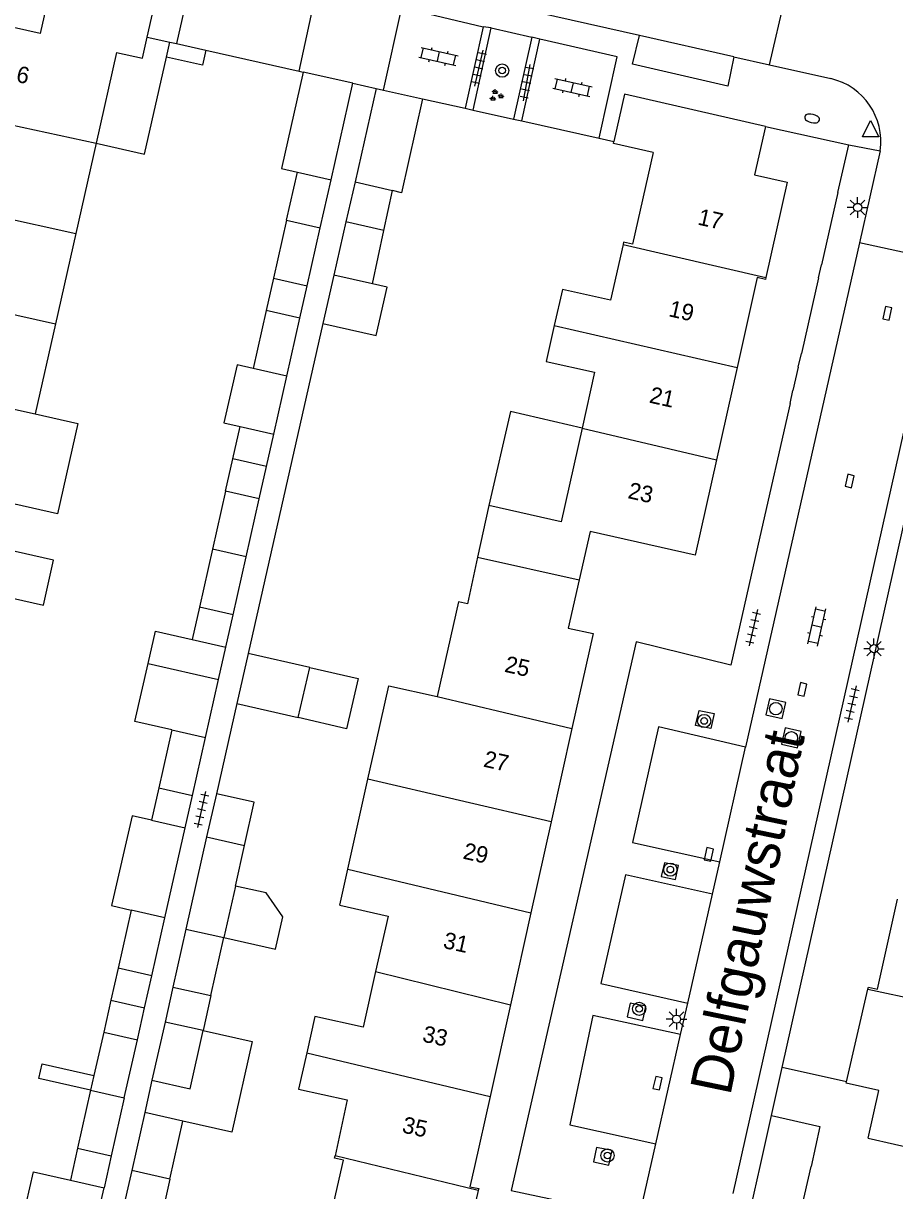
# Model space of a CAD drawing. Extents: x 128999 to 131010, y 395498 to 399007.
# Drawn here: x 129173.8 to 129226.5, y 398498.5 to 398569.2 of the extents above; entities that cross this region are included whole.
import ezdxf

# ---------------------------------------------------------------- set-up
doc = ezdxf.new("R2010")
doc.units = 0
for name, color, linetype in [('gg-afsc-erfafscheiding', 7, 'Continuous'), ('gg-afsc-muur', 7, 'Continuous'), ('gg-anno-huisnummerreeks BGT', 7, 'Continuous'), ('gg-anno-openbare ruimte label', 7, 'Continuous'), ('gg-bbg-bijgebouw', 7, 'Continuous'), ('gg-bbg-gedigitaliseerde bebouwing', 7, 'Continuous'), ('gg-bbg-gedigitaliseerde bijgebouw', 7, 'Continuous'), ('gg-bbg-hoofdgebouw', 7, 'Continuous'), ('gg-bbg-luifel en loopbrug', 7, 'Continuous'), ('gg-bbg-tussenscheiding', 7, 'Continuous'), ('gg-knt-verharding', 7, 'Continuous'), ('gg-knt-verharding nz', 7, 'Continuous'), ('gt-grn-weggrens', 7, 'Continuous'), ('gt-symb-boom', 7, 'Continuous'), ('gt-symb-brandkraan', 7, 'Continuous'), ('gt-symb-groenvak', 7, 'Continuous'), ('gt-symb-klinker verharding', 7, 'Continuous'), ('gt-symb-kolk', 7, 'Continuous'), ('gt-symb-lichtmast', 7, 'Continuous'), ('gt-symb-rioolschacht', 7, 'Continuous'), ('gt-symb-tegel verharding', 7, 'Continuous'), ('gt-symb-waterafsluiter', 7, 'Continuous')]:
    doc.layers.add(name, color=color, linetype=linetype)

# ---------------------------------------------------------------- blocks, each defined once
blk = doc.blocks.new('gt0-LMAST')
at = {"layer": 'gt-symb-lichtmast'}
for p, q in [((-0.182, 0.173), (-0.447, 0.438)), ((-0.005, 0.246), (-0.005, 0.621)), ((0.172, 0.173), (0.437, 0.438)), ((-0.255, -0.004), (-0.63, -0.004)), ((-0.182, -0.181), (-0.447, -0.446)), ((-0.005, -0.254), (-0.005, -0.629)), ((0.437, -0.446), (0.172, -0.181)), ((0.245, -0.004), (0.62, -0.004))]:
    blk.add_line(p, q, dxfattribs=at)
blk.add_circle((-0.005, -0.004), 0.25, dxfattribs=at)
blk = doc.blocks.new('gt0-WAFSL')
at = {"layer": 'gt-symb-waterafsluiter'}
for p, q in [((-0.5, -0.333), (0, 0.667)), ((0, 0.667), (0.5, -0.333)), ((0.5, -0.333), (-0.5, -0.333))]:
    blk.add_line(p, q, dxfattribs=at)
blk = doc.blocks.new('gt0-BR')
at = {"layer": 'gt-symb-brandkraan'}
for centre, radius, start, end in [((-0.244, 0), 0.206, 107.56694, 252.43307), ((0.599, -2.664), 3, 106.89205, 107.56694), ((0, -0.691), 0.938, 73.10799, 106.89205), ((-0.599, -2.664), 3, 72.43309, 73.10799), ((0.244, 0), 0.206, 287.56695, 72.43309), ((0.599, 2.664), 3, 252.43307, 253.10797), ((0, 0.691), 0.938, 253.10797, 286.89206), ((-0.599, 2.664), 3, 286.89206, 287.56695)]:
    blk.add_arc(centre, radius, start, end, dxfattribs=at)
blk = doc.blocks.new('gt0-TEG1')
at = {"layer": 'gt-symb-tegel verharding'}
for p, q in [((-1.125, 0), (1.125, 0)), ((-0.9, -0.25), (-0.9, 0.25)), ((-0.45, -0.25), (-0.45, 0.25)), ((0, -0.25), (0, 0.25)), ((0.45, -0.25), (0.45, 0.25)), ((0.9, -0.25), (0.9, 0.25))]:
    blk.add_line(p, q, dxfattribs=at)
blk = doc.blocks.new('gt0-GRVAK')
at = {"layer": 'gt-symb-groenvak'}
for p, q in [((-0.11, 0.189), (-0.228, 0.24)), ((-0.182, 0.153), (0.088, 0.153)), ((-0.091, 0.211), (-0.156, 0.322)), ((-0.047, 0.214), (-0.047, 0.393)), ((-0.004, 0.211), (0.061, 0.322)), ((0.015, 0.189), (0.133, 0.24)), ((0.262, -0.052), (0.197, 0.059)), ((0.305, -0.049), (0.305, 0.13)), ((0.349, -0.052), (0.414, 0.059)), ((-0.245, -0.228), (-0.363, -0.177)), ((-0.318, -0.264), (-0.047, -0.264)), ((-0.226, -0.206), (-0.291, -0.095)), ((-0.183, -0.203), (-0.183, -0.024)), ((-0.139, -0.206), (-0.074, -0.095)), ((-0.12, -0.228), (-0.002, -0.177)), ((0.243, -0.074), (0.125, -0.023)), ((0.17, -0.11), (0.441, -0.11)), ((0.368, -0.074), (0.486, -0.023))]:
    blk.add_line(p, q, dxfattribs=at)
blk = doc.blocks.new('gt0-BOOM')
at = {"layer": 'gt-symb-boom'}
for radius in [0.4, 0.2]:
    blk.add_circle((0, 0), radius, dxfattribs=at)
blk = doc.blocks.new('gt0-KL1')
at = {"layer": 'gt-symb-klinker verharding'}
for p, q in [((-1.15, 0.3), (1.15, 0.3)), ((-1, -0.3), (-1, 0.3)), ((-0.5, 0.3), (-0.5, 0.45)), ((0, -0.3), (0, 0.3)), ((0.5, 0.3), (0.5, 0.45)), ((1, -0.3), (1, 0.3)), ((-1.15, -0.3), (1.15, -0.3)), ((-0.5, -0.45), (-0.5, -0.3)), ((0.5, -0.45), (0.5, -0.3))]:
    blk.add_line(p, q, dxfattribs=at)
blk = doc.blocks.new('gt0-KOLK')
at = {"layer": 'gt-symb-kolk'}
blk.add_lwpolyline([(0, 0), (0.375, 0), (0.375, 0.4), (-0.375, 0.4), (-0.375, 0), (0, 0)], dxfattribs=at)
blk = doc.blocks.new('gt0-RS')
at = {"layer": 'gt-symb-rioolschacht'}
blk.add_lwpolyline([(-0.5, -0.5), (0.5, -0.5), (0.5, 0.5), (-0.5, 0.5)], close=True, dxfattribs=at)
blk.add_circle((0, 0), 0.375, dxfattribs=at)

msp = doc.modelspace()

# ---------------------------------------------------------------- linework, layer by layer
at = {"layer": 'gg-afsc-erfafscheiding'}
for p, q in [((129191.917, 398551.054), (129187.397, 398531.065)), ((129186.701, 398528.04), (129185.463, 398522.576))]:
    msp.add_line(p, q, dxfattribs=at)
at = {"layer": 'gg-afsc-muur'}
for p, q in [((129184.819, 398567.604), (129190.478, 398566.332)), ((129190.478, 398566.332), (129190.71, 398566.28)), ((129197.95, 398564.66), (129200.532, 398564.083)), ((129200.532, 398564.083), (129201.016, 398563.975)), ((129201.016, 398563.975), (129203.464, 398563.428)), ((129203.464, 398563.428), (129203.954, 398563.318)), ((129203.954, 398563.318), (129208.652, 398562.268)), ((129218.71, 398562.99), (129223.755, 398561.863)), ((129208.652, 398562.268), (129209.533, 398562.07)), ((129223.102, 398558.986), (129222.106, 398554.597)), ((129221.93, 398553.818), (129220.89, 398549.234)), ((129220.702, 398548.405), (129220.381, 398546.991)), ((129220.204, 398546.211), (129218.372, 398538.136)), ((129219.087, 398503.086), (129219.735, 398505.999)), ((129223.623, 398505.138), (129219.735, 398505.999))]:
    msp.add_line(p, q, dxfattribs=at)
at = {"layer": 'gg-bbg-bijgebouw'}
for p, q in [((129193.73, 398565.6), (129190.71, 398566.28)), ((129192.413, 398559.754), (129193.73, 398565.6)), ((129195.14, 398565.29), (129195.589, 398565.189)), ((129195.589, 398565.189), (129197.95, 398564.66)), ((129190.372, 398560.212), (129192.413, 398559.754)), ((129189.718, 398557.303), (129188.926, 398553.791)), ((129190.965, 398553.329), (129191.756, 398556.841)), ((129188.485, 398551.833), (129187.694, 398548.321)), ((129189.732, 398547.858), (129190.523, 398551.37)), ((129188.941, 398544.346), (129189.732, 398547.858)), ((129186.019, 398540.892), (129185.228, 398537.38)), ((129187.267, 398536.915), (129188.058, 398540.427)), ((129185.228, 398537.38), (129184.437, 398533.868)), ((129186.476, 398533.403), (129187.267, 398536.915)), ((129184.801, 398525.973), (129185.592, 398529.485)), ((129182.763, 398526.441), (129181.972, 398522.929)), ((129184.01, 398522.461), (129184.801, 398525.973)), ((129182.343, 398515.062), (129183.568, 398520.501)), ((129180.304, 398515.528), (129179.513, 398512.016)), ((129181.552, 398511.55), (129182.343, 398515.062)), ((129178.639, 398508.137), (129178.045, 398505.503)), ((129179.887, 398504.163), (129180.678, 398507.675)), ((129178.045, 398505.503), (129177.847, 398504.625)), ((129177.847, 398504.625), (129177.056, 398501.113)), ((129179.887, 398504.163), (129179.096, 398500.651)), ((129218.392, 398500), (129219.087, 398503.086))]:
    msp.add_line(p, q, dxfattribs=at)
for points in [[(129190.71, 398566.28), (129189.4, 398560.43), (129190.372, 398560.212)], [(129197.95, 398564.66), (129196.68, 398558.97), (129196.13, 398559.1)], [(129219.087, 398503.086), (129222.015, 398502.431), (129221.472, 398500)], [(129221.617, 398490.334), (129217.664, 398496.77), (129218.392, 398500)], [(129221.853, 398489.95), (129224.421, 398491.501), (129220.882, 398497.362), (129221.472, 398500)]]:
    msp.add_lwpolyline(points, dxfattribs=at)
at = {"layer": 'gg-bbg-gedigitaliseerde bebouwing'}
for p, q in [((129179.42, 398567.47), (129178.181, 398561.967)), ((129178.181, 398561.967), (129176.95, 398556.504)), ((129176.95, 398556.504), (129175.72, 398551.041)), ((129175.72, 398551.041), (129174.489, 398545.578)), ((129200.12, 398534.2), (129198.83, 398528.46)), ((129194.639, 398523.452), (129195.16, 398525.78)), ((129193.419, 398518.01), (129194.639, 398523.452)), ((129192.93, 398515.82), (129193.419, 398518.01)), ((129224.94, 398501.71), (129231.557, 398500.209))]:
    msp.add_line(p, q, dxfattribs=at)
for points in [[(129174.489, 398545.578), (129177.068, 398544.997), (129175.838, 398539.534), (129173.259, 398540.115)], [(129172.029, 398534.652), (129174.989, 398533.986), (129175.604, 398536.717), (129172.644, 398537.384), (129173.259, 398540.115)], [(129195.16, 398525.78), (129195.91, 398529.116), (129198.83, 398528.46)]]:
    msp.add_lwpolyline(points, dxfattribs=at)
at = {"layer": 'gg-bbg-gedigitaliseerde bijgebouw'}
for p, q in [((129195.14, 398565.29), (129193.859, 398559.631)), ((129193.859, 398559.631), (129196.13, 398559.1)), ((129189.718, 398557.303), (129191.756, 398556.841)), ((129193.308, 398557.198), (129192.579, 398553.98)), ((129195.607, 398556.676), (129193.308, 398557.198)), ((129194.91, 398553.45), (129195.607, 398556.676)), ((129188.926, 398553.791), (129190.965, 398553.329)), ((129192.579, 398553.98), (129191.917, 398551.054)), ((129190.523, 398551.37), (129188.485, 398551.833)), ((129186.902, 398544.809), (129188.941, 398544.346)), ((129188.058, 398540.427), (129186.019, 398540.892)), ((129186.476, 398533.403), (129184.437, 398533.868)), ((129181.327, 398530.464), (129185.592, 398529.485)), ((129187.397, 398531.065), (129186.701, 398528.04)), ((129191.115, 398530.218), (129187.397, 398531.065)), ((129190.418, 398527.185), (129191.115, 398530.218)), ((129186.701, 398528.04), (129190.418, 398527.185)), ((129181.972, 398522.929), (129184.01, 398522.461)), ((129185.463, 398522.576), (129184.874, 398519.959)), ((129181.53, 398520.97), (129183.568, 398520.501)), ((129184.874, 398519.959), (129183.619, 398514.375)), ((129186.618, 398516.983), (129187.166, 398519.431)), ((129183.619, 398514.375), (129182.829, 398510.863)), ((129185.131, 398510.347), (129185.918, 398513.86)), ((129181.552, 398511.55), (129179.513, 398512.016)), ((129182.829, 398510.863), (129185.131, 398510.347)), ((129182.351, 398508.738), (129181.561, 398505.226)), ((129184.659, 398508.241), (129182.351, 398508.738)), ((129178.639, 398508.137), (129180.678, 398507.675)), ((129181.124, 398503.28), (129180.334, 398499.768)), ((129183.429, 398502.752), (129181.124, 398503.28)), ((129182.642, 398499.239), (129183.429, 398502.752)), ((129177.056, 398501.113), (129179.096, 398500.651)), ((129182.642, 398499.239), (129180.334, 398499.768))]:
    msp.add_line(p, q, dxfattribs=at)
for points in [[(129191.917, 398551.054), (129195.139, 398550.325), (129195.801, 398553.248), (129194.91, 398553.45)], [(129187.694, 398548.321), (129186.719, 398548.543), (129185.921, 398545.032), (129186.902, 398544.809)], [(129182.763, 398526.441), (129180.521, 398526.956), (129181.327, 398530.464)], [(129187.166, 398519.431), (129187.756, 398522.066), (129185.463, 398522.576)], [(129181.53, 398520.97), (129180.36, 398521.237), (129179.117, 398515.799), (129180.304, 398515.528)], [(129181.561, 398505.226), (129183.867, 398504.707), (129184.659, 398508.241)]]:
    msp.add_lwpolyline(points, dxfattribs=at)
at = {"layer": 'gg-bbg-hoofdgebouw'}
for p, q in [((129216.999, 398548.387), (129215.743, 398542.791)), ((129201.97, 398540.02), (129201.283, 398536.903)), ((129206.989, 398526.52), (129205.735, 398520.879)), ((129205.735, 398520.879), (129204.508, 398515.363)), ((129204.508, 398515.363), (129203.269, 398509.789)), ((129223.623, 398505.138), (129224.92, 398510.74)), ((129203.269, 398509.789), (129202.033, 398504.232))]:
    msp.add_line(p, q, dxfattribs=at)
for points in [[(129175.71, 398572.74), (129174.8, 398568.621), (129170.11, 398569.66), (129168.834, 398564.006)], [(129181.28, 398568.4), (129181.94, 398571.33), (129175.71, 398572.74)], [(129179.42, 398567.47), (129180.99, 398567.11), (129181.28, 398568.4)], [(129218.71, 398562.99), (129210.181, 398564.949), (129209.533, 398562.07)], [(129218.71, 398562.99), (129218.04, 398560.06), (129220.03, 398559.61), (129218.738, 398553.847)], [(129211.904, 398561.412), (129209.506, 398561.948), (129209.533, 398562.07)], [(129211.904, 398561.412), (129210.66, 398555.85), (129210.12, 398555.97), (129210.091, 398555.84)], [(129210.091, 398555.84), (129209.33, 398552.46), (129206.42, 398553.11), (129205.926, 398550.931)], [(129218.738, 398553.847), (129218.71, 398553.72), (129218.22, 398553.83), (129216.999, 398548.387)], [(129205.926, 398550.931), (129205.431, 398548.75), (129208.36, 398548.1), (129207.609, 398544.72)], [(129207.609, 398544.72), (129206.35, 398539.05), (129201.97, 398540.02)], [(129215.743, 398542.791), (129214.45, 398537.03), (129208.09, 398538.46), (129207.43, 398535.53)], [(129201.283, 398536.903), (129200.66, 398534.08), (129200.12, 398534.2)], [(129207.43, 398535.53), (129206.77, 398532.6), (129208.27, 398532.28), (129206.989, 398526.52)], [(129192.93, 398515.82), (129195.86, 398515.16), (129195.105, 398511.801)], [(129224.92, 398510.74), (129224.95, 398510.87), (129225.49, 398510.75), (129226.705, 398516.199)], [(129195.105, 398511.801), (129194.35, 398508.44), (129191.43, 398509.09), (129190.935, 398506.889)], [(129190.935, 398506.889), (129190.44, 398504.69), (129193.39, 398504.04), (129192.648, 398500.64)], [(129224.94, 398501.71), (129225.58, 398504.6), (129223.6, 398505.04), (129223.623, 398505.138)], [(129202.033, 398504.232), (129201.092, 398500), (129200.82, 398498.78), (129201.35, 398498.67), (129201.323, 398498.549)], [(129191.23, 398491.86), (129193.16, 398500.39), (129192.62, 398500.51), (129192.648, 398500.64)], [(129201.323, 398498.549), (129200.01, 398492.76), (129198.12, 398493.26), (129197.371, 398490.44), (129191.23, 398491.86)]]:
    msp.add_lwpolyline(points, dxfattribs=at)
at = {"layer": 'gg-bbg-luifel en loopbrug'}
for p, q in [((129181.28, 398568.4), (129182.644, 398568.093)), ((129182.439, 398567.186), (129182.644, 398568.093)), ((129182.644, 398568.093), (129183.05, 398568.002)), ((129183.05, 398568.002), (129184.819, 398567.604)), ((129189.718, 398557.303), (129190.372, 398560.212)), ((129191.756, 398556.841), (129192.413, 398559.754)), ((129193.859, 398559.631), (129193.308, 398557.198)), ((129195.607, 398556.676), (129196.13, 398559.1)), ((129188.926, 398553.791), (129188.485, 398551.833)), ((129190.523, 398551.37), (129190.965, 398553.329)), ((129186.461, 398542.851), (129186.902, 398544.809)), ((129188.5, 398542.387), (129188.941, 398544.346)), ((129186.019, 398540.892), (129186.461, 398542.851)), ((129188.5, 398542.387), (129186.461, 398542.851)), ((129188.058, 398540.427), (129188.5, 398542.387)), ((129184.437, 398533.868), (129183.996, 398531.911)), ((129186.034, 398531.444), (129186.476, 398533.403)), ((129183.996, 398531.911), (129186.034, 398531.444)), ((129185.592, 398529.485), (129186.034, 398531.444)), ((129181.972, 398522.929), (129181.53, 398520.97)), ((129183.568, 398520.501), (129184.01, 398522.461)), ((129179.513, 398512.016), (129179.076, 398510.077)), ((129181.115, 398509.613), (129181.552, 398511.55)), ((129182.829, 398510.863), (129182.351, 398508.738)), ((129179.076, 398510.077), (129178.639, 398508.137)), ((129179.076, 398510.077), (129181.115, 398509.613)), ((129185.131, 398510.347), (129184.659, 398508.241)), ((129180.678, 398507.675), (129181.115, 398509.613)), ((129181.561, 398505.226), (129181.124, 398503.28)), ((129177.056, 398501.113), (129176.619, 398499.173)), ((129179.096, 398500.651), (129178.659, 398498.713)), ((129180.334, 398499.768), (129179.18, 398494.63)), ((129176.619, 398499.173), (129178.659, 398498.713)), ((129178.22, 398496.764), (129178.659, 398498.713)), ((129182.642, 398499.239), (129181.49, 398494.1))]:
    msp.add_line(p, q, dxfattribs=at)
for points in [[(129178.181, 398561.967), (129181.107, 398561.304), (129182.439, 398567.186)], [(129184.819, 398567.604), (129184.613, 398566.694), (129182.439, 398567.186)], [(129207.609, 398544.72), (129203.28, 398545.716), (129201.97, 398540.02)], [(129181.327, 398530.464), (129181.766, 398532.413), (129183.996, 398531.911)], [(129191.115, 398530.218), (129194.039, 398529.546), (129193.342, 398526.513), (129190.418, 398527.185)], [(129185.918, 398513.86), (129189.041, 398513.16), (129189.478, 398515.112), (129188.472, 398516.567), (129186.618, 398516.983)], [(129184.659, 398508.241), (129187.622, 398507.577), (129186.392, 398502.088), (129183.429, 398502.752)], [(129177.847, 398504.625), (129174.707, 398505.332), (129174.904, 398506.21), (129178.045, 398505.503)], [(129173.942, 398497.739), (129174.379, 398499.678), (129176.619, 398499.173)]]:
    msp.add_lwpolyline(points, dxfattribs=at)
at = {"layer": 'gg-bbg-tussenscheiding'}
for p, q in [((129168.834, 398564.006), (129178.181, 398561.967)), ((129167.603, 398558.548), (129176.95, 398556.504)), ((129210.091, 398555.84), (129218.738, 398553.847)), ((129194.91, 398553.45), (129192.579, 398553.98)), ((129166.371, 398553.089), (129175.72, 398551.041)), ((129205.926, 398550.931), (129216.999, 398548.387)), ((129189.732, 398547.858), (129187.694, 398548.321)), ((129165.139, 398547.63), (129174.489, 398545.578)), ((129207.609, 398544.72), (129215.743, 398542.791)), ((129187.267, 398536.915), (129185.228, 398537.38)), ((129201.283, 398536.903), (129207.43, 398535.53)), ((129198.83, 398528.46), (129206.989, 398526.52)), ((129182.763, 398526.441), (129184.801, 398525.973)), ((129205.735, 398520.879), (129194.639, 398523.452)), ((129184.874, 398519.959), (129187.166, 398519.431)), ((129193.419, 398518.01), (129204.508, 398515.363)), ((129186.618, 398516.983), (129185.918, 398513.86)), ((129182.343, 398515.062), (129180.304, 398515.528)), ((129183.619, 398514.375), (129185.918, 398513.86)), ((129195.105, 398511.801), (129203.269, 398509.789)), ((129224.92, 398510.74), (129233.51, 398508.88)), ((129190.935, 398506.889), (129202.033, 398504.232)), ((129177.847, 398504.625), (129179.887, 398504.163)), ((129201.323, 398498.549), (129192.648, 398500.64))]:
    msp.add_line(p, q, dxfattribs=at)
at = {"layer": 'gg-knt-verharding'}
for p, q in [((129211.092, 398568.492), (129182.628, 398574.905)), ((129218.951, 398566.72), (129219.956, 398571.002)), ((129201.627, 398569.025), (129200.532, 398564.083)), ((129201.016, 398563.975), (129202.096, 398568.951)), ((129202.096, 398568.951), (129201.627, 398569.025)), ((129202.096, 398568.951), (129204.567, 398568.392)), ((129204.567, 398568.392), (129203.464, 398563.428)), ((129203.954, 398563.318), (129205.043, 398568.265)), ((129205.043, 398568.265), (129204.567, 398568.392)), ((129216.79, 398567.207), (129218.951, 398566.72)), ((129218.951, 398566.72), (129222.681, 398565.88)), ((129223.102, 398558.986), (129223.755, 398561.863)), ((129225.667, 398561.516), (129224.407, 398555.933)), ((129224.407, 398555.933), (129217.513, 398525.4)), ((129229.388, 398554.849), (129224.407, 398555.933)), ((129229.388, 398554.849), (129216.74, 398498.36)), ((129221.93, 398553.818), (129222.106, 398554.597)), ((129220.702, 398548.405), (129220.89, 398549.234)), ((129220.204, 398546.211), (129220.381, 398546.991)), ((129219.735, 398505.999), (129228.756, 398546.368)), ((129215.499, 398516.489), (129215.941, 398518.445)), ((129213.578, 398507.991), (129214.007, 398509.888))]:
    msp.add_line(p, q, dxfattribs=at)
for points in [[(129190.478, 398566.332), (129191.57, 398571.369), (129184.173, 398573.006), (129183.05, 398568.002)], [(129195.589, 398565.189), (129196.701, 398570.18), (129201.627, 398569.025)], [(129208.652, 398562.268), (129209.736, 398567.203), (129205.043, 398568.265)], [(129216.79, 398567.207), (129216.426, 398565.433), (129210.669, 398566.751), (129211.092, 398568.492)], [(129218.372, 398538.136), (129216.61, 398530.37), (129210.89, 398531.78), (129203.32, 398498.54), (129209.1, 398497.31), (129207.16, 398488.19), (129209.44, 398483.02), (129210.16, 398483.39)], [(129214.705, 398527.624), (129215.598, 398527.427), (129215.411, 398526.526), (129214.486, 398526.713), (129214.705, 398527.624)], [(129217.513, 398525.4), (129212.235, 398526.629), (129210.665, 398519.617), (129215.941, 398518.445)], [(129213.258, 398517.379), (129213.451, 398518.231), (129212.591, 398518.397), (129212.398, 398517.568), (129213.258, 398517.379)], [(129215.499, 398516.489), (129210.228, 398517.671), (129208.748, 398511.076), (129214.007, 398509.888)], [(129211.284, 398508.849), (129211.477, 398509.714), (129210.526, 398509.898), (129210.345, 398509.056), (129211.284, 398508.849)], [(129213.578, 398507.991), (129208.268, 398509.141), (129206.86, 398502.531), (129212.084, 398501.383)], [(129209.224, 398500.081), (129209.428, 398500.976), (129208.489, 398501.152), (129208.305, 398500.287), (129209.224, 398500.081)], [(129212.35, 398485.379), (129210.12, 398489.2), (129209.64, 398490.57), (129212.084, 398501.383)]]:
    msp.add_lwpolyline(points, dxfattribs=at)
msp.add_arc((129221.779, 398562.059), 3.926, 352.04636, 76.71622, dxfattribs=at)
at = {"layer": 'gg-knt-verharding nz'}
for p, q in [((129216.79, 398567.207), (129211.092, 398568.492)), ((129215.941, 398518.445), (129217.513, 398525.4)), ((129214.007, 398509.888), (129215.499, 398516.489)), ((129212.084, 398501.383), (129213.578, 398507.991))]:
    msp.add_line(p, q, dxfattribs=at)
at = {"layer": 'gt-grn-weggrens'}
for p, q in [((129193.73, 398565.6), (129195.14, 398565.29)), ((129223.755, 398561.863), (129225.667, 398561.516))]:
    msp.add_line(p, q, dxfattribs=at)

# ---------------------------------------------------------------- block references
at = {"layer": 'gt-symb-boom'}
for p in [(129202.77, 398566.367), (129215.004, 398526.982), (129212.953, 398517.979), (129211.061, 398509.549), (129209.144, 398500.667)]:
    msp.add_blockref('gt0-BOOM', p, dxfattribs=at)
at = {"layer": 'gt-symb-brandkraan', "rotation": -12.771242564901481}
msp.add_blockref('gt0-BR', (129221.541, 398563.471), dxfattribs=at)
at = {"layer": 'gt-symb-groenvak'}
msp.add_blockref('gt0-GRVAK', (129202.395, 398564.854), dxfattribs=at)
at = {"layer": 'gt-symb-klinker verharding'}
for p, rotation in [((129198.913, 398567.223), -12.77124256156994), ((129207.023, 398565.341), -12.715336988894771), ((129221.829, 398532.709), 77.29726808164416)]:
    msp.add_blockref('gt0-KL1', p, dxfattribs=dict(at, rotation=rotation))
at = {"layer": 'gt-symb-kolk'}
for p, rotation in [((129225.901, 398551.71), -101.95064726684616), ((129223.613, 398541.557), -102.70273191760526), ((129220.75, 398528.939), -102.77124256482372), ((129215.481, 398518.856), 77.35314650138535), ((129212.374, 398505.005), 77.11702052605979)]:
    msp.add_blockref('gt0-KOLK', p, dxfattribs=dict(at, rotation=rotation))
at = {"layer": 'gt-symb-lichtmast'}
for p in [(129224.3, 398558.082), (129225.291, 398531.364), (129213.33, 398508.929)]:
    msp.add_blockref('gt0-LMAST', p, dxfattribs=at)
at = {"layer": 'gt-symb-rioolschacht', "rotation": 77.29726808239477}
for p in [(129219.341, 398527.727), (129220.281, 398525.962)]:
    msp.add_blockref('gt0-RS', p, dxfattribs=at)
at = {"layer": 'gt-symb-tegel verharding'}
for p, rotation in [((129201.363, 398566.514), 76.88085536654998), ((129204.268, 398565.632), 79.5773454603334), ((129217.974, 398532.637), -102.82712342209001), ((129223.95, 398528.014), -102.82712342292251), ((129184.561, 398521.622), -102.82712342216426)]:
    msp.add_blockref('gt0-TEG1', p, dxfattribs=dict(at, rotation=rotation))
at = {"layer": 'gt-symb-waterafsluiter'}
msp.add_blockref('gt0-WAFSL', (129225.083, 398562.68), dxfattribs=at)

# ---------------------------------------------------------------- texts
at = {"layer": 'gg-anno-huisnummerreeks BGT'}
for s, rotation, p in [('16', 347.3, (129172.558, 398565.866)), ('17', 347.4, (129214.561, 398557.05)), ('19', 347.4, (129212.802, 398551.498)), ('21', 347.4, (129211.629, 398546.268)), ('23', 347.4, (129210.331, 398540.485)), ('25', 347.5, (129202.861, 398529.967)), ('27', 347.5, (129201.584, 398524.226)), ('29', 347.5, (129200.345, 398518.653)), ('31', 347.5, (129199.143, 398513.246)), ('33', 347.5, (129197.883, 398507.578)), ('35', 347.5, (129196.658, 398502.072))]:
    msp.add_text(s, height=1, rotation=rotation, dxfattribs=at).set_placement(p)
at = {"layer": 'gg-anno-openbare ruimte label'}
msp.add_text('Delfgauwstraat', height=2.5, rotation=78.3, dxfattribs=at).set_placement((129216.577, 398504.236))

doc.saveas('drawing.dxf')
